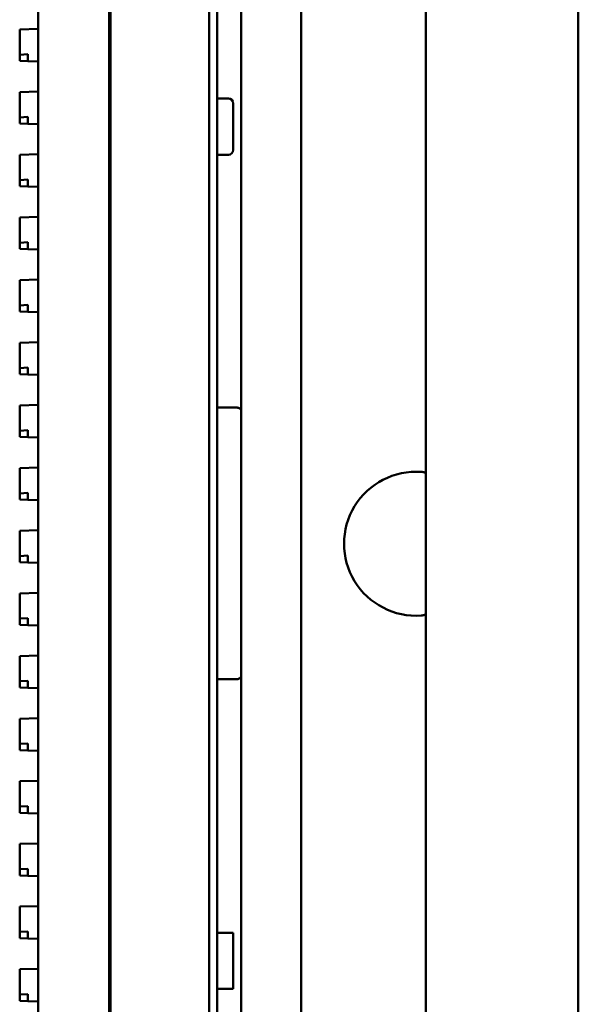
# Model space of a CAD drawing. Header units: millimetres. Extents: x 0 to 14369, y -869 to 2970.
# Tile 377 of 656: x 1703 to 1738, y 1782 to 1843. Entities that reach past the tile are written whole.
import ezdxf

# ---------------------------------------------------------------- set-up
doc = ezdxf.new("R2010")
doc.units = ezdxf.units.MM
doc.header["$LTSCALE"] = 10
doc.layers.add('Sichtbar (ISO)', color=7, linetype='Continuous', lineweight=50)

msp = doc.modelspace()

# ---------------------------------------------------------------- linework, layer by layer
at = {"layer": 'Sichtbar (ISO)'}
for p, q in [((1714.784, 1635.364), (1714.784, 2137.664)), ((1715.284, 1635.364), (1715.284, 2137.664)), ((1704.134, 1637.112), (1704.134, 2135.915)), ((1704.134, 2135.915), (1704.134, 1637.112)), ((1708.548, 1637.266), (1708.548, 2135.761)), ((1708.548, 2135.761), (1708.548, 1637.266)), ((1708.634, 1637.004), (1708.634, 2136.024)), ((1708.634, 2136.024), (1708.634, 1637.004)), ((1720.524, 2125.018), (1720.524, 1727.189)), ((1716.784, 1957.348), (1716.784, 1815.68)), ((1728.284, 1814.87), (1728.284, 1854.366)), ((1737.784, 1853.868), (1737.784, 1726.273)), ((1704.134, 1842.613), (1702.984, 1842.575)), ((1702.984, 1842.575), (1702.984, 1842.475)), ((1702.984, 1842.475), (1702.984, 1840.997)), ((1702.984, 1840.997), (1703.484, 1841.032)), ((1702.984, 1840.997), (1702.984, 1840.615)), ((1703.484, 1840.698), (1703.484, 1841.032)), ((1702.984, 1840.615), (1703.484, 1840.598)), ((1703.484, 1840.598), (1703.484, 1840.698)), ((1703.484, 1840.598), (1704.134, 1840.577)), ((1704.134, 1838.707), (1702.984, 1838.669)), ((1702.984, 1838.669), (1702.984, 1838.569)), ((1702.984, 1838.569), (1702.984, 1837.091)), ((1715.984, 1838.264), (1715.284, 1838.264)), ((1715.984, 1838.264), (1715.284, 1838.264)), ((1716.284, 1835.064), (1716.284, 1837.964)), ((1716.284, 1837.964), (1716.284, 1835.064)), ((1702.984, 1837.091), (1703.484, 1837.126)), ((1702.984, 1837.091), (1702.984, 1836.709)), ((1702.984, 1836.709), (1703.484, 1836.692)), ((1703.484, 1836.792), (1703.484, 1837.126)), ((1703.484, 1836.692), (1703.484, 1836.792)), ((1703.484, 1836.692), (1704.134, 1836.671)), ((1728.286, 1837.136), (1728.284, 1837.136)), ((1704.134, 1834.801), (1702.984, 1834.763)), ((1702.984, 1834.763), (1702.984, 1834.663)), ((1715.984, 1834.764), (1715.284, 1834.764)), ((1715.984, 1834.764), (1715.284, 1834.764)), ((1728.286, 1834.804), (1728.284, 1834.804)), ((1702.984, 1834.663), (1702.984, 1833.185)), ((1702.984, 1833.185), (1703.484, 1833.22)), ((1702.984, 1833.185), (1702.984, 1832.803)), ((1703.484, 1832.886), (1703.484, 1833.22)), ((1702.984, 1832.803), (1703.484, 1832.786)), ((1703.484, 1832.786), (1703.484, 1832.886)), ((1703.484, 1832.786), (1704.134, 1832.764)), ((1704.134, 1830.895), (1702.984, 1830.856)), ((1702.984, 1830.856), (1702.984, 1830.757)), ((1702.984, 1830.757), (1702.984, 1829.279)), ((1702.984, 1829.279), (1703.484, 1829.314)), ((1702.984, 1829.279), (1702.984, 1828.896)), ((1703.484, 1828.98), (1703.484, 1829.314)), ((1702.984, 1828.896), (1703.484, 1828.88)), ((1703.484, 1828.88), (1703.484, 1828.98)), ((1703.484, 1828.88), (1704.134, 1828.858)), ((1704.134, 1826.988), (1702.984, 1826.95)), ((1702.984, 1826.95), (1702.984, 1826.85)), ((1702.984, 1826.85), (1702.984, 1825.372)), ((1702.984, 1825.372), (1703.484, 1825.407)), ((1702.984, 1825.372), (1702.984, 1824.99)), ((1702.984, 1824.99), (1703.484, 1824.973)), ((1703.484, 1825.073), (1703.484, 1825.407)), ((1703.484, 1824.973), (1703.484, 1825.073)), ((1703.484, 1824.973), (1704.134, 1824.952)), ((1704.134, 1823.082), (1702.984, 1823.044)), ((1702.984, 1823.044), (1702.984, 1822.944)), ((1702.984, 1822.944), (1702.984, 1821.466)), ((1702.984, 1821.466), (1703.484, 1821.501)), ((1702.984, 1821.466), (1702.984, 1821.084)), ((1703.484, 1821.167), (1703.484, 1821.501)), ((1702.984, 1821.084), (1703.484, 1821.067)), ((1703.484, 1821.067), (1703.484, 1821.167)), ((1703.484, 1821.067), (1704.134, 1821.046)), ((1704.134, 1819.176), (1702.984, 1819.138)), ((1702.984, 1819.138), (1702.984, 1819.038)), ((1702.984, 1819.038), (1702.984, 1817.56)), ((1716.484, 1819.004), (1715.284, 1819.004)), ((1715.284, 1819.004), (1716.484, 1819.004)), ((1702.984, 1817.56), (1703.484, 1817.595)), ((1702.984, 1817.56), (1702.984, 1817.178)), ((1703.484, 1817.261), (1703.484, 1817.595)), ((1702.984, 1817.178), (1703.484, 1817.161)), ((1703.484, 1817.161), (1703.484, 1817.261)), ((1703.484, 1817.161), (1704.134, 1817.139)), ((1704.134, 1815.27), (1702.984, 1815.231)), ((1702.984, 1815.231), (1702.984, 1815.132)), ((1702.984, 1815.132), (1702.984, 1813.654)), ((1716.784, 1805.348), (1716.784, 1815.68)), ((1716.784, 1815.68), (1716.784, 1805.348)), ((1728.284, 1806.158), (1728.284, 1814.87)), ((1702.984, 1813.654), (1703.484, 1813.689)), ((1702.984, 1813.654), (1702.984, 1813.271)), ((1702.984, 1813.271), (1703.484, 1813.255)), ((1703.484, 1813.355), (1703.484, 1813.689)), ((1703.484, 1813.255), (1703.484, 1813.355)), ((1703.484, 1813.255), (1704.134, 1813.233)), ((1704.134, 1811.363), (1702.984, 1811.325)), ((1702.984, 1811.325), (1702.984, 1811.225)), ((1702.984, 1811.225), (1702.984, 1809.747)), ((1702.984, 1809.747), (1703.484, 1809.782)), ((1702.984, 1809.747), (1702.984, 1809.365)), ((1703.484, 1809.448), (1703.484, 1809.782)), ((1702.984, 1809.365), (1703.484, 1809.348)), ((1703.484, 1809.348), (1703.484, 1809.448)), ((1703.484, 1809.348), (1704.134, 1809.327)), ((1704.134, 1807.457), (1702.984, 1807.419)), ((1702.984, 1807.419), (1702.984, 1807.319)), ((1702.984, 1807.319), (1702.984, 1805.841)), ((1728.284, 1806.158), (1728.284, 1726.781)), ((1702.984, 1805.841), (1703.484, 1805.876)), ((1702.984, 1805.841), (1702.984, 1805.459)), ((1702.984, 1805.459), (1703.484, 1805.442)), ((1703.484, 1805.542), (1703.484, 1805.876)), ((1703.484, 1805.442), (1703.484, 1805.542)), ((1703.484, 1805.442), (1704.134, 1805.421)), ((1716.784, 1805.348), (1716.784, 1660.717)), ((1704.134, 1803.551), (1702.984, 1803.513)), ((1702.984, 1803.513), (1702.984, 1803.413)), ((1702.984, 1803.413), (1702.984, 1801.935)), ((1702.984, 1801.935), (1703.484, 1801.97)), ((1702.984, 1801.935), (1702.984, 1801.553)), ((1703.484, 1801.636), (1703.484, 1801.97)), ((1703.484, 1801.536), (1703.484, 1801.636)), ((1715.284, 1802.065), (1716.484, 1802.065)), ((1716.484, 1802.065), (1715.284, 1802.065)), ((1702.984, 1801.553), (1703.484, 1801.536)), ((1703.484, 1801.536), (1704.134, 1801.514)), ((1704.134, 1799.645), (1702.984, 1799.606)), ((1702.984, 1799.606), (1702.984, 1799.507)), ((1702.984, 1799.507), (1702.984, 1798.029)), ((1702.984, 1798.029), (1703.484, 1798.064)), ((1702.984, 1798.029), (1702.984, 1797.646)), ((1703.484, 1797.73), (1703.484, 1798.064)), ((1702.984, 1797.646), (1703.484, 1797.63)), ((1703.484, 1797.63), (1703.484, 1797.73)), ((1703.484, 1797.63), (1704.134, 1797.608)), ((1704.134, 1795.738), (1702.984, 1795.7)), ((1702.984, 1795.7), (1702.984, 1795.6)), ((1702.984, 1795.6), (1702.984, 1794.122)), ((1702.984, 1794.122), (1703.484, 1794.157)), ((1702.984, 1794.122), (1702.984, 1793.74)), ((1702.984, 1793.74), (1703.484, 1793.723)), ((1703.484, 1793.823), (1703.484, 1794.157)), ((1703.484, 1793.723), (1703.484, 1793.823)), ((1703.484, 1793.723), (1704.134, 1793.702)), ((1704.134, 1791.832), (1702.984, 1791.794)), ((1702.984, 1791.794), (1702.984, 1791.694)), ((1702.984, 1791.694), (1702.984, 1790.216)), ((1702.984, 1790.216), (1703.484, 1790.251)), ((1702.984, 1790.216), (1702.984, 1789.834)), ((1703.484, 1789.917), (1703.484, 1790.251)), ((1702.984, 1789.834), (1703.484, 1789.817)), ((1703.484, 1789.817), (1703.484, 1789.917)), ((1703.484, 1789.817), (1704.134, 1789.796)), ((1704.134, 1787.926), (1702.984, 1787.888)), ((1702.984, 1787.888), (1702.984, 1787.788)), ((1702.984, 1787.788), (1702.984, 1786.31)), ((1702.984, 1786.31), (1703.484, 1786.345)), ((1702.984, 1786.31), (1702.984, 1785.928)), ((1703.484, 1786.011), (1703.484, 1786.345)), ((1716.284, 1786.264), (1715.284, 1786.264)), ((1716.284, 1786.264), (1715.284, 1786.264)), ((1716.284, 1782.764), (1716.284, 1786.264)), ((1716.284, 1786.264), (1716.284, 1782.764)), ((1702.984, 1785.928), (1703.484, 1785.911)), ((1703.484, 1785.911), (1703.484, 1786.011)), ((1703.484, 1785.911), (1704.134, 1785.889)), ((1704.134, 1784.02), (1702.984, 1783.981)), ((1702.984, 1783.981), (1702.984, 1783.882)), ((1702.984, 1783.882), (1702.984, 1782.404)), ((1728.285, 1783.952), (1728.284, 1783.952)), ((1716.284, 1782.764), (1715.284, 1782.764)), ((1716.284, 1782.764), (1715.284, 1782.764)), ((1702.984, 1782.404), (1703.484, 1782.439)), ((1702.984, 1782.404), (1702.984, 1782.021)), ((1702.984, 1782.021), (1703.484, 1782.005)), ((1703.484, 1782.105), (1703.484, 1782.439)), ((1703.484, 1782.005), (1703.484, 1782.105)), ((1703.484, 1782.005), (1704.134, 1781.983))]:
    msp.add_line(p, q, dxfattribs=at)
for centre, start, end in [((1715.984, 1837.964), 0, 90), ((1715.984, 1837.964), 0, 90), ((1715.984, 1835.064), 270, 0), ((1715.984, 1835.064), 270, 0)]:
    msp.add_arc(centre, 0.3, start, end, dxfattribs=at)
msp.add_ellipse((1727.681, 1810.514), major_axis=(-4.491, 0), ratio=0.99939, start_param=4.643094, end_param=7.923295, dxfattribs=at)
for points, knots in [([(1716.784, 1818.789), (1716.784, 1818.789), (1716.784, 1818.79), (1716.784, 1818.81), (1716.78, 1818.829), (1716.766, 1818.866), (1716.755, 1818.884), (1716.722, 1818.923), (1716.697, 1818.944), (1716.64, 1818.974), (1716.611, 1818.986), (1716.548, 1819), (1716.517, 1819.004), (1716.484, 1819.004)], [-0.10561963, -0.10561963, -0.10561963, -0.10561963, -0.10531692, -0.10531692, -0.09542776, -0.09542776, -0.08579001, -0.08579001, -0.0730036, -0.0730036, -0.06238383, -0.06238383, -0.05265846, -0.05265846, -0.05265846, -0.05265846]), ([(1716.484, 1819.004), (1716.517, 1819.004), (1716.548, 1819), (1716.611, 1818.986), (1716.64, 1818.974), (1716.697, 1818.944), (1716.722, 1818.923), (1716.755, 1818.884), (1716.766, 1818.866), (1716.78, 1818.829), (1716.784, 1818.81), (1716.784, 1818.79), (1716.784, 1818.789), (1716.784, 1818.789)], [0.05265846, 0.05265846, 0.05265846, 0.05265846, 0.06238383, 0.06238383, 0.0730036, 0.0730036, 0.08579001, 0.08579001, 0.09542776, 0.09542776, 0.10531692, 0.10531692, 0.10561963, 0.10561963, 0.10561963, 0.10561963]), ([(1728.284, 1814.87), (1728.284, 1814.903), (1728.261, 1814.931), (1728.162, 1814.972), (1728.085, 1814.984), (1727.994, 1814.991), (1727.993, 1814.991), (1727.991, 1814.991)], [-0.1517101, -0.1517101, -0.1517101, -0.1517101, -0.1142192, -0.1142192, -0.07578044, -0.07578044, -0.07525387, -0.07525387, -0.07525387, -0.07525387]), ([(1727.992, 1806.037), (1727.993, 1806.037), (1727.994, 1806.037), (1728.085, 1806.043), (1728.162, 1806.056), (1728.261, 1806.097), (1728.284, 1806.125), (1728.284, 1806.158)], [0.07526499, 0.07526499, 0.07526499, 0.07526499, 0.07578044, 0.07578044, 0.1142192, 0.1142192, 0.1517101, 0.1517101, 0.1517101, 0.1517101]), ([(1716.784, 1802.277), (1716.784, 1802.276), (1716.784, 1802.276), (1716.784, 1802.256), (1716.78, 1802.237), (1716.766, 1802.201), (1716.755, 1802.183), (1716.723, 1802.145), (1716.698, 1802.125), (1716.641, 1802.094), (1716.611, 1802.083), (1716.548, 1802.068), (1716.517, 1802.065), (1716.484, 1802.065)], [-0.00030122, -0.00030122, -0.00030122, -0.00030122, 0, 0, 0.0097811, 0.0097811, 0.01932119, 0.01932119, 0.03209482, 0.03209482, 0.04274356, 0.04274356, 0.05251173, 0.05251173, 0.05251173, 0.05251173]), ([(1716.484, 1802.065), (1716.517, 1802.065), (1716.548, 1802.068), (1716.611, 1802.083), (1716.641, 1802.094), (1716.698, 1802.125), (1716.723, 1802.145), (1716.755, 1802.183), (1716.766, 1802.201), (1716.78, 1802.237), (1716.784, 1802.256), (1716.784, 1802.276), (1716.784, 1802.276), (1716.784, 1802.277)], [-0.05251173, -0.05251173, -0.05251173, -0.05251173, -0.04274356, -0.04274356, -0.03209482, -0.03209482, -0.01932119, -0.01932119, -0.0097811, -0.0097811, 0, 0, 0.00030122, 0.00030122, 0.00030122, 0.00030122])]:
    msp.add_open_spline(points, degree=3, knots=knots, dxfattribs=at)

doc.saveas('drawing.dxf')
